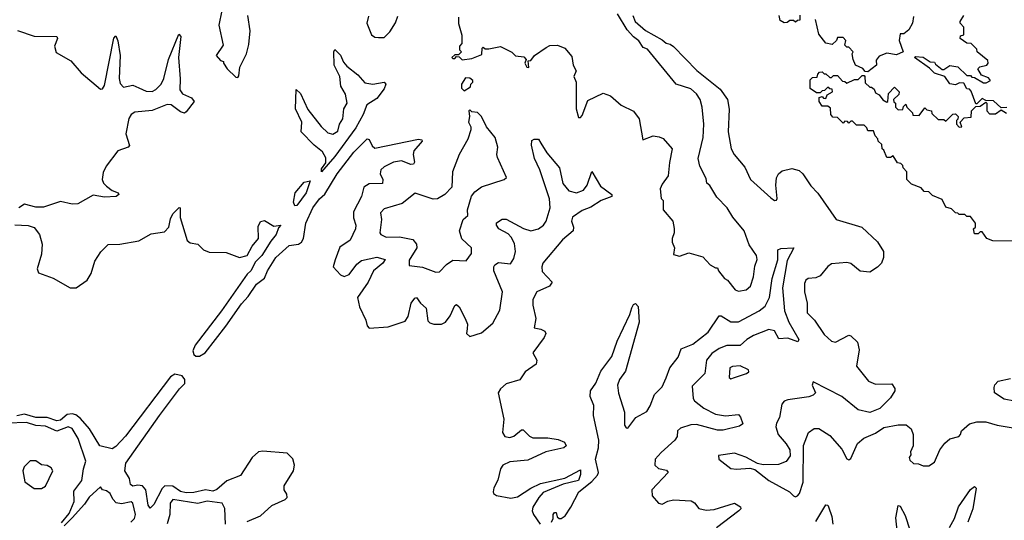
# Model space of a CAD drawing. Extents: x 2293139 to 2515392, y 824115 to 1006937.
# Tile 376 of 417: x 2490370 to 2495542, y 859265 to 861894. Entities that reach past the tile are written whole.
import ezdxf

# ---------------------------------------------------------------- set-up
doc = ezdxf.new("R2010")
doc.units = 0

msp = doc.modelspace()

# ---------------------------------------------------------------- linework, layer by layer
at = {"layer": '0CON10XD'}
for points in [[(2491432.5, 861942.5), (2491416.7, 861865), (2491439.3, 861760.7), (2491402.5, 861705), (2491425, 861680), (2491440, 861675), (2491440, 861665), (2491460, 861635), (2491505, 861592.5), (2491515, 861590)], [(2491515, 861590), (2491521.7, 861598.3), (2491526.7, 861645), (2491561.2, 861715), (2491573.6, 861763.6), (2491580, 861835), (2491567.5, 861915)], [(2492201.7, 861911.7), (2492193.3, 861875), (2492217.5, 861815), (2492235, 861802.5), (2492255, 861800), (2492285, 861800), (2492315, 861830), (2492343.6, 861876.4), (2492357, 861913)], [(2492675, 861906.2), (2492674.1, 861874.1), (2492693, 861813), (2492691.7, 861768.3), (2492680, 861755), (2492680, 861735), (2492690, 861725), (2492675, 861710), (2492655, 861710), (2492640, 861695), (2492645, 861690), (2492655, 861690), (2492665, 861700), (2492678.3, 861698.3), (2492695, 861682.5), (2492745, 861690), (2492798.3, 861711.7), (2492800, 861745), (2492805, 861750), (2492815, 861740), (2492835, 861740), (2492895, 861752.5), (2492955, 861722.5), (2492975, 861703.3), (2493018.3, 861698.3), (2493030, 861685), (2493022.5, 861665), (2493033.6, 861643.6), (2493045, 861642.5), (2493041.7, 861678.3), (2493055, 861680), (2493073.6, 861706.4), (2493135, 861747.5), (2493155, 861757.5), (2493195, 861760), (2493233.9, 861743.9), (2493270.7, 861700.7), (2493277.5, 861655), (2493292.5, 861625), (2493281.2, 861595), (2493292.5, 861565), (2493293.6, 861426.4), (2493305, 861380), (2493315, 861380), (2493325, 861390), (2493355, 861470), (2493435, 861507.5), (2493473.6, 861493.6), (2493530, 861445), (2493594.1, 861414.1), (2493623.9, 861373.9), (2493642.5, 861262.5), (2493697, 861283), (2493729.3, 861279.3), (2493749.3, 861269.3), (2493797.5, 861215), (2493783, 861143), (2493777, 861073), (2493745, 861030), (2493733.8, 861005), (2493740, 860955), (2493750, 860945), (2493750, 860895), (2493800, 860835), (2493807.5, 860797.5), (2493807.5, 860775), (2493797.5, 860745), (2493797.5, 860725), (2493810, 860695), (2493805, 860660), (2493835, 860652.5), (2493885, 860670), (2493958.3, 860648.3), (2493997, 860607), (2494025, 860590), (2494035, 860590), (2494040, 860575), (2494072.5, 860535), (2494087.5, 860525), (2494127.5, 860475), (2494145, 860468.8), (2494186.7, 860475), (2494209.2, 860495), (2494225, 860542.5), (2494230.7, 860599.3), (2494242.9, 860635), (2494240.8, 860655), (2494201.7, 860711.7), (2494175.5, 860785), (2494116.4, 860856.4), (2494085.8, 860905), (2494032.5, 860962.5), (2493995, 861022.5), (2493980, 861035), (2493975, 861060), (2493943.3, 861125), (2493933.3, 861165), (2493960, 861275), (2493964.3, 861345), (2493955.7, 861435), (2493944, 861475), (2493925, 861503.8), (2493895, 861531.2), (2493817.5, 861555), (2493668.3, 861738.3), (2493645, 861747.5), (2493623, 861783), (2493593.6, 861803.6), (2493560.7, 861840.7), (2493510, 861925)], [(2493590, 861915), (2493603.6, 861883.6), (2493657, 861837), (2493745, 861788.8), (2493765, 861770), (2493785.9, 861765.9), (2493805, 861753.3), (2493927.3, 861627.3), (2494049.7, 861529.7), (2494088, 861475), (2494096.1, 861423.9), (2494090.6, 861305), (2494106.7, 861215), (2494122.2, 861185), (2494178.9, 861118.9), (2494209.4, 861055), (2494315, 860957.5), (2494335, 860944.2), (2494345, 860946.7), (2494349.2, 860955), (2494342, 861025), (2494346.1, 861063.9), (2494356.2, 861083.8), (2494375, 861100), (2494425, 861112.5), (2494465, 861101.2), (2494484.1, 861084.1), (2494525, 861021.2), (2494563, 860983), (2494658, 860845), (2494794.2, 860804.2), (2494876.4, 860726.4), (2494907, 860677), (2494907.5, 860645), (2494897.5, 860615), (2494876.4, 860593.6), (2494835, 860567.5), (2494785, 860572.5), (2494735, 860613.3), (2494715, 860618.8), (2494635, 860610.8), (2494615, 860598), (2494575, 860548), (2494552.7, 860537.3), (2494512.5, 860535), (2494498.8, 860525), (2494492.1, 860507.9), (2494492.9, 860465), (2494506.9, 860405), (2494505.6, 860355), (2494545.3, 860315.3), (2494595, 860240.8), (2494635, 860205.8), (2494655, 860200), (2494725, 860236.7), (2494735, 860233.3), (2494770.4, 860200.5), (2494780.4, 860160.5), (2494766, 860075), (2494828.1, 859995), (2494865, 859978.9), (2494951.7, 859981.7), (2494967, 859957), (2494967.5, 859945), (2494945, 859907.5), (2494887.3, 859852.7), (2494835, 859831.2), (2494774.2, 859844.2), (2494688.8, 859915), (2494538.3, 859991.7), (2494532.5, 859975), (2494550, 859935), (2494538.3, 859921.7), (2494515, 859912.5), (2494405, 859897.5), (2494385, 859890), (2494373.3, 859875), (2494361.2, 859805), (2494344.5, 859775.5), (2494341.9, 859755), (2494354.6, 859714.6), (2494396.8, 859666.8), (2494416, 859635), (2494417.3, 859602.7), (2494395.8, 859574.2), (2494355, 859558), (2494275, 859556), (2494245, 859563.3), (2494185, 859595.8), (2494125, 859618), (2494040, 859605), (2494042.5, 859585), (2494105, 859537.5), (2494135, 859533.8), (2494205, 859538.8), (2494231.7, 859531.7), (2494305, 859473.8), (2494413.6, 859413.6), (2494435, 859392.5), (2494445, 859387.5), (2494455, 859392.5)], [(2494468.3, 861918.3), (2494468.3, 861891.7), (2494455, 861890), (2494445, 861880), (2494435, 861890), (2494415, 861890), (2494401.7, 861878.3), (2494385, 861877.5), (2494365, 861890), (2494360, 861915)], [(2495065, 861910), (2495060, 861875), (2495040, 861840), (2495015, 861820), (2494995, 861820), (2494990, 861785), (2495010, 861725), (2494975, 861708.8), (2494925, 861717.5), (2494885, 861702.5), (2494868.3, 861681.7), (2494870, 861655), (2494825, 861620), (2494811.7, 861621.7), (2494798.3, 861638.3), (2494760, 861655), (2494747.5, 861685), (2494742.5, 861715), (2494747.5, 861725), (2494725, 861750), (2494715, 861750), (2494705, 861760), (2494710, 861785), (2494695, 861800), (2494665, 861800), (2494660, 861785), (2494637, 861763), (2494605, 861770), (2494568.3, 861818.3), (2494550, 861895)], [(2495180.7, 861660.7), (2495215, 861632.5), (2495225, 861632.5), (2495255, 861652.5), (2495297, 861647), (2495345, 861600), (2495365, 861600), (2495371.7, 861591.7), (2495385, 861590), (2495433, 861563), (2495447, 861563), (2495470, 861575), (2495458.3, 861588.3), (2495421.7, 861601.7), (2495402.5, 861635), (2495413, 861647), (2495450, 861655), (2495457.5, 861665), (2495455, 861680), (2495400, 861725), (2495398.3, 861738.3), (2495368.3, 861768.3), (2495345, 861770), (2495310, 861795), (2495311.7, 861808.3), (2495330, 861815), (2495330, 861855), (2495310, 861875), (2495310, 861885), (2495330, 861915)], [(2490357.5, 861837.5), (2490445, 861808.1), (2490565.4, 861805.4), (2490567.7, 861795), (2490552.2, 861755), (2490561.6, 861721.6), (2490638.1, 861678.1), (2490693.4, 861615), (2490795, 861529.1), (2490805, 861530.5), (2490815, 861547.5), (2490865, 861796.7), (2490875, 861808.8), (2490885, 861782.5), (2490897.5, 861705), (2490892.3, 861585), (2490898.1, 861558.1), (2490915, 861539.6), (2490965, 861549.5), (2490995.2, 861535.2), (2491035, 861518.4), (2491065, 861517.2), (2491085, 861526.5), (2491112.9, 861555), (2491127.1, 861585), (2491150.8, 861685), (2491205, 861817.5), (2491215.6, 861805), (2491203.8, 861695), (2491212.3, 861582.4), (2491210.3, 861525), (2491224.8, 861504.8), (2491272.6, 861482.6), (2491285.6, 861465), (2491245, 861409.2), (2491235, 861403.3), (2491215, 861409.5), (2491165.8, 861445.8), (2491145, 861447.9), (2491065, 861416.3), (2490975, 861407.6), (2490955.3, 861395), (2490942.8, 861375), (2490926.6, 861295), (2490946.3, 861233.7), (2490940, 861225), (2490885, 861204.2), (2490824, 861125), (2490808.8, 861091.2), (2490803, 861055), (2490810, 861035), (2490825, 861018.8), (2490855, 860997.5), (2490886.7, 860985), (2490891.2, 860975), (2490876.7, 860965), (2490815, 860961), (2490755, 860971.6), (2490675, 860927.4), (2490645, 860925.2), (2490585, 860939.8), (2490495, 860908.4), (2490455, 860909.5), (2490395, 860924.3), (2490365, 860905.3)], [(2491955, 861094.6), (2491955, 861110), (2491977.7, 861142.3), (2491978.3, 861168.3), (2491960.4, 861200.4), (2491917.3, 861235), (2491848.6, 861305), (2491851.8, 861355), (2491819.1, 861425), (2491822, 861528), (2491845, 861506), (2491882.9, 861422.9), (2491953, 861333.1), (2491989, 861299), (2492015, 861291.8), (2492041.2, 861308.8), (2492049.2, 861345), (2492067.3, 861372.7), (2492072.9, 861425), (2492090, 861455), (2492082.1, 861502.1), (2492056.9, 861545), (2492051.8, 861595), (2492022.3, 861655), (2492020, 861725), (2492025, 861737.5), (2492055, 861707.5), (2492070.9, 861670.9), (2492088.9, 861648.9), (2492145.7, 861605), (2492182.2, 861562.2), (2492225, 861555.5), (2492284.4, 861565.6), (2492292.9, 861555), (2492285, 861530), (2492245, 861480.4), (2492193.1, 861446.9), (2492174.6, 861395), (2492135.2, 861325), (2492025, 861174.7), (2491955, 861094.6)], [(2495555, 861432.5), (2495525, 861430), (2495485, 861467.5), (2495445, 861470), (2495425, 861480), (2495398.3, 861451.7), (2495391.7, 861451.7), (2495368.3, 861518.3), (2495358.3, 861528.3), (2495345, 861530), (2495330, 861560), (2495307, 861563), (2495285, 861552.5), (2495255, 861557.5), (2495230, 861595), (2495175, 861612.5), (2495149.3, 861639.3), (2495070, 861695), (2495075, 861700), (2495115, 861696.7), (2495153, 861673), (2495175, 861670), (2495180.7, 861660.7)], [(2492705, 861520), (2492738.3, 861541.7), (2492740, 861555), (2492750, 861565), (2492750, 861575), (2492735, 861587.5), (2492711.7, 861588.3), (2492690, 861555), (2492690, 861535), (2492705, 861520)], [(2495635, 860730), (2495482.5, 860732.5), (2495450, 860745), (2495425, 860780), (2495415, 860780), (2495405, 860770), (2495385, 860770), (2495380, 860795), (2495390, 860805), (2495390, 860825), (2495365, 860860), (2495345, 860860), (2495335, 860870), (2495305, 860870), (2495298.3, 860878.3), (2495285, 860880), (2495265, 860900), (2495235, 860910), (2495215, 860950), (2495165, 860970), (2495145, 860990), (2495121.7, 860991.7), (2495105, 861010), (2495055, 861030), (2495030, 861055), (2495030, 861095), (2495010, 861115), (2495008.3, 861128.3), (2494998.3, 861138.3), (2494981.7, 861141.7), (2494958.3, 861178.3), (2494945, 861170), (2494925, 861170), (2494908.3, 861208.3), (2494900, 861215), (2494898.3, 861238.3), (2494880, 861255), (2494878.3, 861268.3), (2494863, 861283), (2494855, 861310), (2494825, 861310), (2494820, 861325), (2494805, 861340), (2494765, 861340), (2494745, 861360), (2494735, 861360), (2494725, 861350), (2494718.3, 861358.3), (2494705, 861360), (2494695, 861350), (2494665, 861380), (2494641.7, 861381.7), (2494630, 861395), (2494628.3, 861428.3), (2494615, 861440), (2494585, 861440), (2494570, 861465), (2494570, 861485), (2494585, 861490), (2494591.7, 861481.7), (2494605, 861480), (2494611.7, 861498.3), (2494640, 861515), (2494638.3, 861528.3), (2494625, 861530), (2494615, 861540), (2494598.3, 861521.7), (2494585, 861520), (2494575, 861510), (2494555, 861510), (2494521.7, 861531.7), (2494521.7, 861578.3), (2494535, 861590), (2494558.3, 861591.7), (2494561.7, 861608.3), (2494571.7, 861618.3), (2494585, 861620), (2494595, 861610), (2494605, 861610), (2494625, 861590), (2494635, 861590), (2494645, 861600), (2494665, 861600), (2494691.7, 861571.7), (2494705, 861570), (2494715, 861560), (2494755, 861580), (2494775, 861580), (2494795, 861600), (2494805, 861600), (2494810, 861595), (2494811.7, 861561.7), (2494835, 861540), (2494845, 861540), (2494858.3, 861528.3), (2494865, 861510), (2494885, 861500), (2494903.6, 861473.6), (2494925, 861460), (2494930, 861465), (2494933, 861507), (2494965, 861540), (2494990, 861515), (2494988.3, 861501.7), (2494960, 861475), (2494961.7, 861461.7), (2494970, 861455), (2494970, 861435), (2494985, 861420), (2495008.3, 861421.7), (2495011.7, 861438.3), (2495025, 861450), (2495030, 861435), (2495060, 861405), (2495061.7, 861391.7), (2495095, 861390), (2495125, 861430), (2495135, 861420), (2495160, 861415), (2495161.7, 861401.7), (2495195, 861370), (2495225, 861370), (2495235, 861360), (2495271.7, 861398.3), (2495285, 861400), (2495300, 861385), (2495298.3, 861371.7), (2495290, 861365), (2495290, 861345), (2495305, 861330), (2495318.3, 861331.7), (2495310, 861355), (2495331.7, 861378.3), (2495368.3, 861381.7), (2495370, 861415), (2495391.7, 861438.3), (2495415, 861440), (2495445, 861460), (2495450, 861455), (2495450, 861415), (2495465, 861400), (2495495, 861400), (2495525, 861420), (2495553, 861403)], [(2492555, 860567.5), (2492575, 860570), (2492612.3, 860607.7), (2492645, 860630), (2492715, 860627.5), (2492743.8, 860665), (2492743.3, 860695), (2492692.9, 860742.9), (2492680.8, 860785), (2492700, 860845), (2492723.3, 860865), (2492722.5, 860895), (2492742.7, 860967.3), (2492760, 860990), (2492795, 861016.2), (2492915, 861053.8), (2492927.5, 861065), (2492879.2, 861169.2), (2492875.8, 861185), (2492882, 861225), (2492867.1, 861275), (2492821.1, 861331.1), (2492795, 861386.2), (2492775, 861406.7), (2492745, 861410), (2492735, 861420), (2492730, 861415), (2492732.5, 861385), (2492726.7, 861355), (2492740.4, 861330.5), (2492740, 861315), (2492723.9, 861266.1), (2492678.8, 861185), (2492643.8, 861095), (2492640, 861015), (2492603.3, 860975), (2492565, 860953.8), (2492541.7, 860951.7), (2492447, 860983), (2492378.3, 860928.3), (2492285, 860900), (2492265, 860880), (2492270, 860845), (2492262.5, 860775), (2492267.5, 860765), (2492295, 860752.5), (2492365, 860754), (2492435, 860738.8), (2492454, 860715), (2492456, 860695), (2492415, 860630), (2492415, 860602.5), (2492485, 860593.8), (2492555, 860567.5)], [(2490344, 860816), (2490415, 860812.2), (2490445, 860802), (2490474.4, 860765), (2490487.3, 860715), (2490485, 860662.5), (2490461.5, 860585), (2490468.8, 860565), (2490545.9, 860535.9), (2490635, 860485.2), (2490665.7, 860485), (2490725, 860525.4), (2490745, 860560), (2490764.1, 860625.9), (2490795.3, 860675), (2490835, 860713.5), (2490895, 860714.8), (2490995, 860732.6), (2491060.5, 860769.5), (2491131, 860779), (2491153.4, 860805), (2491161.5, 860848.5), (2491173.8, 860875), (2491208, 860908), (2491212.5, 860905), (2491213.3, 860855), (2491250, 860735), (2491265, 860722.2), (2491305, 860714.3), (2491335.4, 860685.5), (2491365, 860672.5), (2491455, 860671.5), (2491525, 860645.6), (2491564, 860655), (2491591.3, 860705), (2491624.3, 860745), (2491622.6, 860807.4), (2491635, 860833.1), (2491655, 860839.5), (2491705, 860809.2), (2491741.2, 860815), (2491729.4, 860800.6), (2491717, 860765), (2491688.8, 860731.2), (2491641.1, 860655), (2491608.7, 860621.4), (2491584.2, 860575), (2491565, 860557.9), (2491430.6, 860365), (2491290.8, 860185), (2491279.7, 860155), (2491285, 860135.7), (2491295, 860126.3), (2491315, 860125.9), (2491343.8, 860145), (2491453.3, 860285), (2491535, 860401.3), (2491570.4, 860439.6), (2491613.6, 860505), (2491655, 860536.2), (2491671.2, 860575), (2491715, 860645.3), (2491785, 860707.2), (2491835, 860715.2), (2491850.8, 860725), (2491860.3, 860745), (2491872.8, 860825), (2491909.1, 860905), (2491945, 860953.7), (2491972.2, 860977.8), (2492037.3, 861085), (2492125, 861197.6), (2492195, 861267.7), (2492205, 861265.4), (2492221.1, 861231), (2492235, 861218.2), (2492465, 861265.9), (2492482.7, 861262.7), (2492484.5, 861255), (2492440.7, 861205), (2492437.3, 861185), (2492443.1, 861145), (2492438.8, 861135), (2492425, 861133.9), (2492375, 861153), (2492333.7, 861146.3), (2492285, 861121.2), (2492266.1, 861105), (2492263.3, 861085), (2492277.5, 861055), (2492276.4, 861033.6), (2492205, 861031.2), (2492177.3, 861015), (2492165.2, 860965), (2492123.9, 860883.9), (2492122.8, 860852.8), (2492135.8, 860815), (2492133.5, 860795), (2492105, 860735.2), (2492050.8, 860699.2), (2492027.5, 860632.5), (2492016, 860595), (2492055, 860554.7), (2492075, 860545.3), (2492100, 860555), (2492140.7, 860609.3), (2492165, 860629), (2492245, 860646.2), (2492290, 860635), (2492277.1, 860615), (2492227.8, 860575), (2492200.6, 860515), (2492144.8, 860435.2), (2492155, 860386.5), (2492188.5, 860315), (2492195.5, 860285.5), (2492205, 860274), (2492305, 860281.4), (2492395, 860310.4), (2492410, 860335), (2492425.8, 860405), (2492445, 860431.5), (2492455, 860434.4), (2492475.3, 860405.3), (2492505, 860378.6), (2492513.1, 860313.1), (2492525, 860301), (2492545, 860294.4), (2492585, 860294.8), (2492606.1, 860305), (2492631.3, 860338.7), (2492655, 860392.9), (2492665, 860398.2), (2492679.2, 860385), (2492710.6, 860325), (2492721.3, 860295), (2492720.4, 860269.6), (2492717.5, 860245), (2492735, 860230.8), (2492795, 860249.2), (2492855, 860300.4), (2492892.4, 860367.6), (2492906.7, 860465), (2492860.7, 860575), (2492859.6, 860595), (2492865, 860605.5), (2492885, 860618.5), (2492948.7, 860611.3), (2492965, 860640), (2492973.6, 860676.4), (2492968.2, 860718.2), (2492952, 860752), (2492935, 860769.8), (2492886.7, 860795), (2492873.8, 860815), (2492875, 860827.1), (2492905, 860846.5), (2492925, 860846.4), (2493016.3, 860796.3), (2493055, 860785.7), (2493095, 860796.2), (2493121.2, 860815), (2493135.3, 860835.3), (2493155.6, 860905.6), (2493152.4, 860952.4), (2493101.8, 861105), (2493074.1, 861165), (2493059.2, 861235), (2493060.4, 861259.5), (2493072.9, 861267.1), (2493095.8, 861265.8), (2493106.9, 861245), (2493139.1, 861195), (2493205, 861115.8), (2493223.5, 861033.5), (2493255, 860995.4), (2493295, 860984.7), (2493332.3, 860997.7), (2493351.6, 861025), (2493375, 861096.2), (2493420, 861020), (2493480, 860975), (2493481.2, 860965), (2493425, 860944.7), (2493370.6, 860909.4), (2493325, 860891), (2493273.8, 860856.2), (2493268.4, 860835), (2493279.6, 860805), (2493276.9, 860785), (2493221.9, 860738.1), (2493117.9, 860615), (2493111.9, 860595), (2493115, 860571.5), (2493166.8, 860515), (2493152.3, 860495), (2493086, 860465), (2493066.1, 860425), (2493064.8, 860394.8), (2493080.3, 860325), (2493072, 860275), (2493107.9, 860267.9), (2493128.6, 860258.6), (2493133.8, 860245), (2493125.3, 860225), (2493065.9, 860145), (2493086, 860105), (2493082.7, 860085), (2493025.6, 860044.3), (2492997.9, 860002.1), (2492925, 859981), (2492895.5, 859955), (2492882.7, 859935), (2492913.2, 859795), (2492906, 859725), (2492918.8, 859705), (2492945, 859700.2), (2492965, 859706.2), (2493005, 859740.4), (2493015, 859739.6), (2493047.2, 859707.2), (2493065, 859698), (2493145, 859697.1), (2493199.1, 859689.1), (2493231.2, 859675), (2493241.2, 859655), (2493227.5, 859645), (2493134.3, 859625), (2493039.1, 859580.9), (2492945, 859571), (2492907.3, 859555), (2492895.4, 859535), (2492881.5, 859475), (2492860.5, 859435), (2492856.7, 859415), (2492859.4, 859405), (2492873.8, 859395), (2492950.5, 859380.5)], [(2491815, 860916.5), (2491807.4, 860935), (2491816.2, 860983.8), (2491865, 861041.1), (2491895, 861047.5), (2491874.2, 860985), (2491825, 860917.7), (2491815, 860916.5)], [(2493163.8, 859255), (2493172.5, 859275), (2493172.5, 859295), (2493180, 859305), (2493187.5, 859305), (2493193.3, 859283.3), (2493204.2, 859274.2), (2493215, 859274.5), (2493235, 859288.9), (2493265, 859333.1), (2493306.2, 859413.8), (2493375, 859468.9), (2493405, 859501.9), (2493409.6, 859515), (2493395.3, 859585.3), (2493410.5, 859645), (2493412.4, 859685), (2493383.5, 859815), (2493385, 859868), (2493366.2, 859915), (2493368, 859945), (2493395.8, 859985), (2493422.3, 860047.7), (2493479.5, 860125), (2493508.2, 860205), (2493575.4, 860345), (2493585, 860380.8), (2493595, 860398.6), (2493605, 860403.8), (2493617.8, 860387.8), (2493623.5, 860305), (2493552.2, 860047.8), (2493519.8, 860005), (2493509.3, 859975), (2493515, 859932.5), (2493547.5, 859832.5), (2493546.7, 859765), (2493555, 859750), (2493565, 859749.2), (2493605.6, 859804.4), (2493665, 859835.4), (2493682.5, 859865), (2493704, 859925), (2493744.1, 859965.9), (2493765, 860013.1), (2493785.2, 860064.8), (2493829.4, 860120.6), (2493845.3, 860164.7), (2493905, 860190), (2493986.9, 860253.1), (2494045, 860338), (2494055, 860339.2), (2494105, 860307.1), (2494145, 860306.9), (2494255, 860364.6), (2494285, 860388.5), (2494308.7, 860435), (2494322.1, 860535), (2494352.2, 860632.2), (2494352.5, 860685), (2494367.7, 860692.3), (2494436.2, 860695), (2494401.2, 860628.8), (2494376.3, 860485), (2494387.2, 860365), (2494410.7, 860305), (2494462.5, 860215), (2494458.1, 860201.9), (2494405, 860221.2), (2494358.3, 860218.3), (2494335, 860260), (2494305, 860265.9), (2494224.1, 860235.9), (2494189.7, 860215), (2494155, 860183.3), (2494085, 860183.4), (2494045, 860167.6), (2494005, 860140.6), (2493977.8, 860105), (2493968.3, 860035), (2493901.5, 859968.5), (2493907.2, 859905), (2493915, 859891.5), (2493963.6, 859853.6), (2494025, 859822.4), (2494077.3, 859812.7), (2494145, 859820.6), (2494156.6, 859806.6), (2494168.2, 859771.8), (2494150.3, 859759.7), (2494065, 859737.5), (2494035, 859738.7), (2493925, 859768.2), (2493895, 859765.4), (2493841.4, 859748.6), (2493825.8, 859735), (2493823.2, 859705), (2493812.1, 859685), (2493739.8, 859620.1), (2493707.6, 859585), (2493706.2, 859555), (2493725, 859536.7), (2493768.3, 859528.3), (2493775.4, 859515), (2493691.2, 859425), (2493692.6, 859392.6), (2493725, 859354), (2493745, 859350), (2493774.1, 859365.9), (2493805, 859372.7), (2493896.6, 859366.6), (2493915, 859357.1), (2493937.4, 859327.4), (2493975, 859317.1), (2494017.8, 859322.2), (2494125, 859354.4), (2494155.6, 859335), (2494157.1, 859325), (2494147.5, 859315), (2494030, 859225)], [(2494105, 860007.5), (2494125, 860013.8), (2494187.5, 860035), (2494200, 860045), (2494197.5, 860055), (2494155, 860075.8), (2494115, 860072.5), (2494100, 860065), (2494097.5, 860015), (2494105, 860007.5)], [(2491565, 859258.1), (2491635, 859289), (2491695, 859343.3), (2491765, 859373.7), (2491774, 859385), (2491772.7, 859402.7), (2491759.2, 859425), (2491759.1, 859445), (2491807.8, 859525), (2491814.1, 859555), (2491805, 859588.1), (2491775, 859616.9), (2491647, 859627), (2491625, 859623.5), (2491591.2, 859595), (2491530.3, 859499.7), (2491458.4, 859471.6), (2491405, 859426.7), (2491385, 859417.8), (2491345, 859424.9), (2491285, 859411), (2491245, 859409.3), (2491215, 859415.2), (2491175, 859443.6), (2491133.1, 859445), (2491118.1, 859431.9), (2491075, 859347.8), (2491055, 859329.2), (2491044.4, 859344.4), (2491032.8, 859425), (2491015, 859446.6), (2490990.6, 859449.4), (2490965, 859444.5), (2490952.1, 859452.1), (2490946.8, 859485), (2490921.6, 859525), (2490928.2, 859565), (2491104.1, 859815.9), (2491208.5, 859955), (2491236.5, 859983.5), (2491236.6, 860005), (2491223.6, 860023.5), (2491185, 860031.7), (2491162.6, 860017.4), (2490925, 859707), (2490875, 859652.7), (2490855, 859640), (2490790.8, 859655), (2490735.8, 859745.8), (2490689.4, 859799.4), (2490665, 859818.7), (2490645, 859824.6), (2490618.9, 859821.1), (2490585, 859789.8), (2490565, 859787.8), (2490514.6, 859804.5), (2490455, 859805.4), (2490395, 859822.2), (2490355, 859813.4)], [(2495595, 859891.2), (2495540.4, 859900.5), (2495490, 859935), (2495488.3, 859961.7), (2495493, 859977), (2495510, 859995), (2495575, 860010)], [(2490589.4, 859250.6), (2490629.4, 859300.6), (2490656.1, 859364), (2490655, 859417.7), (2490697.1, 859472.9), (2490705.5, 859535.5), (2490717.6, 859575), (2490676.7, 859695), (2490645, 859746.7), (2490625, 859756), (2490565, 859733.1), (2490505, 859759.4), (2490455, 859763), (2490405, 859779), (2490305, 859774.1)], [(2494455, 859392.5), (2494466.7, 859405), (2494485.7, 859465), (2494486.7, 859656.7), (2494513.9, 859726.1), (2494543, 859747), (2494567, 859747), (2494625, 859710), (2494688.8, 859638.8), (2494715, 859587.5), (2494725, 859582.5), (2494735, 859590), (2494771.2, 859668.8), (2494803.9, 859696.1), (2494865, 859722), (2494908.3, 859751.7), (2494985, 859766.2), (2495026.4, 859766.4), (2495052.5, 859745), (2495062.5, 859715), (2495062.5, 859655), (2495050, 859625), (2495051.7, 859608.3), (2495042.5, 859595), (2495045, 859580), (2495065, 859562.5), (2495091.7, 859561.7), (2495115, 859550), (2495145, 859550), (2495175, 859570), (2495203.8, 859635), (2495230.3, 859669.7), (2495255, 859693.3), (2495302.5, 859705), (2495312.5, 859715), (2495317.5, 859735), (2495358.3, 859771.7), (2495398.3, 859781.7), (2495445, 859781.2), (2495505, 859763.8), (2495599.3, 859749.3)], [(2490485, 859431.2), (2490505, 859443.3), (2490543.8, 859525), (2490535, 859540), (2490515, 859553.3), (2490485, 859556.7), (2490455, 859577.5), (2490425, 859577.5), (2490393.9, 859546.1), (2490386.7, 859525), (2490396.7, 859466.7), (2490445, 859432), (2490485, 859431.2)], [(2492950.5, 859380.5), (2492985, 859387.8), (2493055, 859434.3), (2493105, 859457.5), (2493234.1, 859485.9), (2493315, 859530), (2493316.2, 859505), (2493305, 859473.8), (2493225, 859454), (2493119.1, 859410.9), (2493096, 859385), (2493065, 859333.3), (2493061.8, 859315), (2493068.9, 859295), (2493104.5, 859245)], [(2490953.5, 859255), (2490972.5, 859275), (2490977.5, 859295), (2490964.3, 859355), (2490955, 859362.2), (2490905, 859351.7), (2490877.2, 859357.2), (2490858.7, 859375), (2490844.7, 859405), (2490825, 859420.3), (2490805.6, 859425.6), (2490795, 859440), (2490735, 859386), (2490710.5, 859349.5), (2490645, 859278.5), (2490604.1, 859235.9)], [(2495253.8, 859226.2), (2495280, 859275), (2495300.6, 859335), (2495365, 859427.1), (2495385, 859442.5), (2495394.3, 859434.3), (2495377.2, 859325), (2495349.7, 859255)], [(2491451.2, 859245), (2491447.3, 859327.3), (2491433.8, 859355), (2491355, 859364.7), (2491305, 859353.5), (2491175, 859373.1), (2491159.7, 859355), (2491157.8, 859295), (2491144.2, 859245.8)], [(2494551.7, 859258.3), (2494605, 859345.7), (2494615, 859344), (2494619.1, 859335), (2494635.2, 859285.2), (2494640.4, 859245)], [(2494986.3, 859146.3), (2494972.7, 859277.3), (2494985, 859342.5), (2494995, 859338.8), (2495020.4, 859290.5), (2495045, 859214.4)]]:
    msp.add_lwpolyline(points, dxfattribs=at)

doc.saveas('drawing.dxf')
